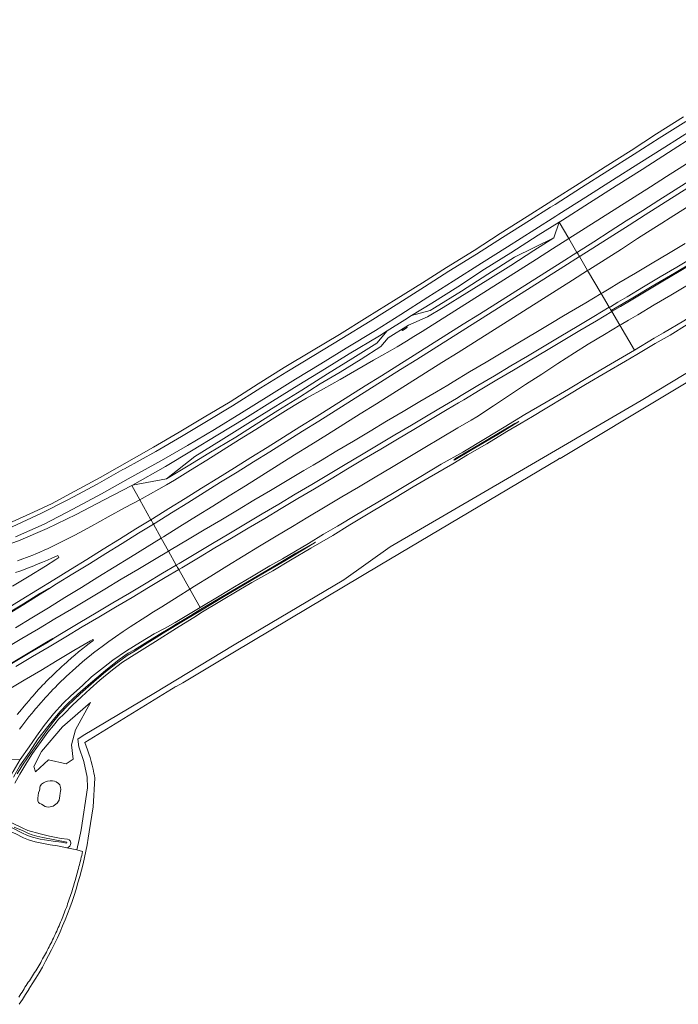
# Model space of a CAD drawing. Header units: metres. Extents: x 138165 to 154469, y 480134 to 494189.
# Tile 944 of 1056: x 150411 to 150888, y 488773 to 489487. Entities that reach past the tile are written whole.
import ezdxf

# ---------------------------------------------------------------- set-up
doc = ezdxf.new("R2010")
doc.units = ezdxf.units.M
doc.header["$LTSCALE"] = 0.001
doc.header["$MEASUREMENT"] = 0
doc.layers.add('TOP-L-topo objecten vlak', color=7, linetype='Continuous', lineweight=0)
doc.layers.add('TOP-L-water beschoeiing', color=7, linetype='Continuous', lineweight=0)

msp = doc.modelspace()

# ---------------------------------------------------------------- linework, layer by layer
at = {"layer": 'TOP-L-topo objecten vlak', "flags": 128}
for points in [[(151120.9, 489544.31), (151112.1, 489538.49), (151092.8, 489525.8), (151072.43, 489512.84), (151053.75, 489500.81), (151033.54, 489488.16), (151014.79, 489475.79), (150995.01, 489463.09), (150976.2, 489450.98), (150956.27, 489438.24), (150939, 489427.01), (150919.04, 489414.45), (150901.03, 489403.07), (150881.39, 489390.61), (150862.37, 489378.15), (150843.45, 489366.25), (150824.14, 489354.06), (150804.51, 489341.53), (150802.13, 489340.05)], [(150809.17, 489328.08), (150809.2, 489328.09), (150821.01, 489335.59), (150832.82, 489343.09), (150844.63, 489350.6), (150856.43, 489358.12), (150868.23, 489365.64), (150880.02, 489373.16), (150891.83, 489380.69), (150903.61, 489388.22), (150915.39, 489395.74), (150927.15, 489403.28), (150938.93, 489410.85), (150950.71, 489418.42), (150962.49, 489425.99), (150974.27, 489433.55), (150986.04, 489441.12), (150997.8, 489448.69), (151009.57, 489456.27), (151021.33, 489463.84), (151033.09, 489471.42), (151044.84, 489479.01), (151056.59, 489486.6), (151068.34, 489494.2)], [(150452.43, 488884.98), (150454.07, 488892.47), (150455.44, 488899.63), (150460.11, 488929.89), (150459.81, 488937.73), (150457.48, 488949), (150453.85, 488959.57), (150452.94, 488965.13), (150456.87, 488968), (150508.13, 488998.28), (150566.41, 489033.64), (150645.97, 489080.68), (150679.62, 489104.56), (150767.63, 489155.99), (150861.56, 489210.69), (150925.1, 489249.09), (151038.43, 489315.02), (151147.94, 489379.94), (151149.66, 489380.96), (151188.8, 489404.17), (151253.9, 489442.76), (151259.81, 489446.26), (151259.61, 489446.6)], [(150892.21, 489416.33), (150872.6, 489403.96), (150854.29, 489392.1), (150835.38, 489380.19), (150816.67, 489368.1), (150797.5, 489356), (150794.05, 489353.78), (150778.9, 489344.06), (150759.21, 489331.81), (150740.37, 489319.61), (150720.44, 489307.28), (150702.9, 489296.03), (150683.87, 489284.18), (150662.91, 489271.1), (150642.83, 489258.62), (150622.43, 489246.41), (150602.65, 489234.61), (150583.92, 489222.95), (150563.44, 489209.74), (150544.67, 489198.65), (150526.49, 489187.73), (150507.88, 489176.9), (150469.28, 489154.85), (150442.03, 489140.3), (150434.49, 489136.2), (150420.86, 489129.72), (150405.51, 489122.84)], [(150893.92, 489413.06), (150874.66, 489400.88), (150856.43, 489389.3), (150837.27, 489377.23), (150818.33, 489365.17), (150799.2, 489352.9), (150795.81, 489350.79), (150780.53, 489341.25), (150760.98, 489328.95), (150742.23, 489316.82), (150722.18, 489304.41), (150704.35, 489293.09), (150685.86, 489281.34), (150664.93, 489268.25), (150644.6, 489255.77), (150624.18, 489243.47), (150604.5, 489231.56), (150585.84, 489219.99), (150565.14, 489206.91), (150546.37, 489195.47), (150528.29, 489184.76), (150509.65, 489173.86), (150486.89, 489161.27), (150485.8, 489160.66), (150467, 489150.22), (150446.21, 489139.05), (150426.7, 489128.96), (150405.35, 489119.19)], [(150407.75, 489111.88), (150428.55, 489121.18), (150449.49, 489131.94), (150470.3, 489143.18), (150489.55, 489153.95), (150489.63, 489154), (150513.78, 489167.3), (150532.62, 489178.2), (150552.05, 489189.81), (150571.8, 489201.84), (150591.48, 489214.13), (150610.78, 489226.16), (150629.16, 489237.45), (150647.75, 489248.79), (150668.92, 489261.56), (150687.2, 489273.18), (150706.77, 489285.68), (150725.26, 489297.27), (150745.72, 489310.22), (150764.51, 489322.15), (150784.56, 489334.79), (150799.63, 489344.3), (150801.9, 489345.73), (150821.55, 489358.07), (150840.88, 489370.51), (150859.92, 489382.52), (150878.77, 489394.47), (150898.48, 489406.91)], [(150898.03, 489370.94), (150886.23, 489363.41), (150874.43, 489355.91), (150862.67, 489348.43), (150850.8, 489340.9), (150838.99, 489333.39), (150827.18, 489325.88), (150815.37, 489318.37), (150815.01, 489318.15)], [(150816.84, 489315.04), (150817.31, 489315.34), (150829.13, 489322.84), (150840.94, 489330.34), (150852.75, 489337.84), (150864.56, 489345.34), (150876.36, 489352.84), (150888.17, 489360.37), (150899.97, 489367.91)], [(150989.09, 489365.02), (150975.2, 489356.68), (150958.71, 489346.78), (150943.19, 489337.48), (150928.67, 489328.79), (150914.73, 489320.47), (150899.4, 489311.33), (150885.7, 489303.17), (150869.56, 489293.56), (150855.61, 489285.26), (150839.88, 489275.89)], [(150840.27, 489275.22), (150841.08, 489275.7), (150846.45, 489278.9), (150853.15, 489282.88), (150865.17, 489290.03), (150877.2, 489297.19), (150889.22, 489304.35), (150901.26, 489311.52), (150913.3, 489318.7), (150925.34, 489325.89), (150937.36, 489333.08), (150949.39, 489340.28), (150961.41, 489347.49), (150973.43, 489354.72), (150985.62, 489362.06), (150989.48, 489364.38)], [(150894.4, 489350.59), (150882.6, 489343.08), (150876.53, 489339.22), (150870.79, 489335.56), (150859, 489328.08), (150847.18, 489320.57), (150835.36, 489313.04), (150823.54, 489305.52), (150822.74, 489305.01)], [(150695.01, 489272.25), (150709.76, 489281.34), (150728.54, 489293.21), (150748.02, 489306.03), (150766.98, 489317.87), (150786.86, 489330.54), (150802.13, 489340.05)], [(150802.13, 489340.05), (150798.31, 489328.72)], [(150802.13, 489340.05), (150809.17, 489328.08)], [(150497.99, 489138.84), (150499.73, 489139.8), (150511.78, 489146.43), (150517.47, 489149.7), (150523.13, 489153.08), (150534.7, 489160.21), (150546.58, 489167.59), (150558.46, 489174.98), (150570.33, 489182.38), (150582.2, 489189.82), (150594.07, 489197.24), (150605.63, 489204.45), (150612.33, 489208.53), (150618.91, 489212.33), (150631.1, 489219.15), (150643.21, 489226.04), (150655.35, 489232.97), (150667.49, 489239.91), (150679.62, 489246.85), (150684.65, 489249.74), (150691.3, 489253.72), (150696.79, 489257.12), (150702.79, 489260.89), (150714.59, 489268.34), (150726.42, 489275.79), (150738.25, 489283.26), (150750.09, 489290.69), (150761.92, 489298.17), (150773.74, 489305.65), (150785.56, 489313.13), (150797.38, 489320.59), (150809.17, 489328.08)], [(150798.31, 489328.72), (150783.75, 489319.43), (150766.96, 489308.59), (150750.39, 489298.32), (150735.05, 489288.84), (150718.03, 489278.11), (150706.6, 489271.29), (150692.87, 489265.42), (150678.07, 489256.06), (150672.68, 489249.79), (150658.41, 489240.74), (150643.3, 489231.32), (150628.79, 489222.74), (150613.7, 489213.15), (150598.03, 489203.52), (150582.27, 489193.48), (150567.51, 489184.06), (150548.04, 489172.49), (150533.03, 489163.43), (150517.24, 489153.98)], [(150695.01, 489272.25), (150708.58, 489276.06), (150711.74, 489277.82), (150731.24, 489290.08), (150750.3, 489302.23), (150769.66, 489314.57), (150798.31, 489328.72)], [(150809.17, 489328.08), (150815.01, 489318.15)], [(150832.57, 489288.31), (150833.49, 489288.87), (150838.32, 489291.74), (150845.38, 489295.95), (150857.41, 489303.11), (150869.44, 489310.27), (150881.47, 489317.42), (150893.5, 489324.61)], [(150815.01, 489318.15), (150803.55, 489310.86), (150791.73, 489303.36), (150779.9, 489295.87), (150768.08, 489288.39), (150756.24, 489280.9), (150744.41, 489273.44), (150732.57, 489265.98), (150720.73, 489258.53), (150708.89, 489251.07), (150697.04, 489243.62), (150685.2, 489236.17), (150673.34, 489228.72), (150661.49, 489221.28), (150649.63, 489213.84), (150637.77, 489206.41), (150625.91, 489198.98), (150614.04, 489191.56), (150602.17, 489184.14), (150590.3, 489176.72), (150578.42, 489169.32), (150566.54, 489161.92), (150554.66, 489154.53), (150542.78, 489147.15), (150530.89, 489139.76), (150519, 489132.38), (150507.11, 489124.99), (150506.08, 489124.35)], [(150816.84, 489315.04), (150816.42, 489315.75), (150816.06, 489316.37), (150815.78, 489316.84), (150815.41, 489317.47), (150815.01, 489318.15)], [(150410.49, 488773.04), (150412.87, 488776.61), (150415.18, 488780.23), (150417.44, 488783.88), (150417.45, 488783.9), (150420.03, 488787.88), (150422.54, 488791.91), (150424.98, 488795.97), (150427.35, 488800.07), (150429.66, 488804.21), (150431.9, 488808.39), (150434.06, 488812.61), (150436.16, 488816.86), (150438.19, 488821.14), (150440.14, 488825.46), (150442.03, 488829.81), (150443.84, 488834.19), (150445.58, 488838.6), (150447.24, 488843.04), (150448.83, 488847.5), (150450.35, 488851.99), (150451.79, 488856.51), (150453.16, 488861.05), (150454.45, 488865.61), (150455.67, 488870.19), (150456.81, 488874.79), (150457.87, 488879.41), (150458.86, 488884.05), (150459.77, 488888.7), (150460.6, 488893.36), (150461.36, 488898.04), (150464.06, 488916.23), (150465.35, 488936.92), (150465.33, 488936.96), (150465.04, 488938.8), (150464.72, 488940.63), (150464.15, 488943.49), (150463.5, 488946.33), (150462.78, 488949.15), (150461.98, 488951.95), (150461.1, 488954.73), (150460.15, 488957.49), (150459.13, 488960.22), (150458.03, 488962.92), (150521.09, 489001.49), (150523.38, 489002.89), (150523.43, 489003.13), (150524.09, 489003.49), (150524.48, 489003.46), (150529.18, 489006.18), (150566.67, 489028.51), (150671.93, 489091.28), (150801.68, 489168.16), (150801.85, 489168.54), (150802.36, 489168.83), (150802.73, 489168.71), (151040.66, 489311.47)], [(150507.86, 489121.16), (150509.04, 489121.89), (150520.93, 489129.28), (150532.83, 489136.66), (150544.71, 489144.05), (150556.6, 489151.44), (150568.48, 489158.84), (150580.36, 489166.23), (150592.24, 489173.64), (150604.11, 489181.05), (150615.98, 489188.47), (150627.85, 489195.89), (150639.71, 489203.31), (150651.57, 489210.74), (150663.43, 489218.19), (150675.29, 489225.64), (150687.14, 489233.12), (150698.99, 489240.59), (150710.84, 489248.06), (150722.68, 489255.52), (150734.52, 489262.98), (150746.36, 489270.44), (150758.19, 489277.92), (150770.03, 489285.4), (150781.84, 489292.86), (150793.67, 489300.36), (150805.49, 489307.85), (150816.84, 489315.04)], [(150822.74, 489305.01), (150816.84, 489315.04)], [(150899.45, 489314.66), (150887.42, 489307.47), (150875.38, 489300.29), (150863.34, 489293.12), (150851.31, 489285.96), (150844.65, 489281.99), (150839.22, 489278.76), (150838.45, 489278.31)], [(150822.74, 489305.01), (150811.72, 489298.01), (150799.89, 489290.5), (150788.06, 489283.01), (150776.23, 489275.53), (150764.39, 489268.05), (150752.55, 489260.57), (150740.71, 489253.1), (150728.84, 489245.64), (150717, 489238.19), (150705.14, 489230.75), (150693.28, 489223.29), (150681.43, 489215.85), (150669.58, 489208.41), (150657.72, 489200.97), (150645.85, 489193.53), (150633.98, 489186.1), (150622.11, 489178.68), (150610.24, 489171.26), (150598.36, 489163.83), (150586.48, 489156.42), (150574.6, 489149.01), (150562.71, 489141.61), (150550.83, 489134.21), (150539.03, 489126.87), (150527.05, 489119.41), (150515.15, 489112.03), (150513.52, 489111.02)], [(150822.74, 489305.01), (150832.57, 489288.31)], [(150895.14, 489294.42), (150882.97, 489287.17), (150871.04, 489280.07), (150859.05, 489272.94), (150852.33, 489268.94), (150846.94, 489265.74), (150846.13, 489265.26)], [(150856.67, 489247.34), (150870.96, 489255.84), (150877.8, 489259.89), (150892.5, 489268.57), (150901.32, 489274.01), (150912.58, 489280.56), (150927.74, 489289.75), (150936.08, 489294.7), (150944.69, 489299.9)], [(150518.82, 489101.53), (150520.67, 489102.64), (150532.66, 489109.78), (150544.68, 489116.94), (150556.71, 489124.11), (150568.76, 489131.28), (150580.77, 489138.42), (150592.82, 489145.59), (150604.85, 489152.74), (150616.88, 489159.9), (150623.71, 489163.95), (150628.92, 489167.06), (150640.94, 489174.22), (150652.97, 489181.38), (150665.01, 489188.55), (150677, 489195.68), (150689.03, 489202.84), (150701.05, 489209.97), (150713.1, 489217.11), (150721.27, 489221.97), (150725.14, 489224.27), (150737.16, 489231.44), (150749.15, 489238.59), (150761.19, 489245.78), (150773.24, 489252.94), (150785.27, 489260.11), (150797.29, 489267.28), (150804.13, 489271.36), (150809.29, 489274.43), (150821.35, 489281.62), (150826.95, 489284.96), (150832.57, 489288.31)], [(150832.57, 489288.31), (150838.45, 489278.31)], [(150838.45, 489278.31), (150827.26, 489271.64), (150815.23, 489264.48), (150803.21, 489257.32), (150791.18, 489250.16), (150779.16, 489243), (150767.13, 489235.83), (150755.11, 489228.68), (150743.08, 489221.53), (150731.05, 489214.39), (150727.53, 489212.29), (150719.03, 489207.24), (150707, 489200.08), (150694.95, 489192.92), (150682.92, 489185.77), (150670.9, 489178.61), (150658.87, 489171.45), (150646.85, 489164.29), (150634.82, 489157.13), (150622.79, 489149.97), (150610.77, 489142.81), (150598.74, 489135.65), (150586.71, 489128.49), (150574.68, 489121.32), (150562.67, 489114.16), (150550.64, 489106.99), (150538.62, 489099.83), (150526.59, 489092.67), (150524.47, 489091.41)], [(150526.25, 489088.22), (150528.46, 489089.54), (150540.49, 489096.69), (150552.52, 489103.85), (150564.54, 489111.02), (150576.57, 489118.17), (150588.6, 489125.33), (150600.62, 489132.48), (150612.65, 489139.64), (150624.68, 489146.81), (150636.79, 489154.03), (150648.7, 489161.14), (150660.72, 489168.35), (150672.75, 489175.51), (150684.77, 489182.66), (150696.8, 489189.82), (150708.83, 489196.97), (150720.84, 489204.14), (150729.17, 489209.1), (150732.89, 489211.31), (150744.92, 489218.47), (150756.93, 489225.63), (150768.95, 489232.78), (150780.98, 489239.93), (150793, 489247.08), (150805.02, 489254.23), (150817.05, 489261.4), (150829.07, 489268.56), (150840.27, 489275.22)], [(150839.88, 489275.89), (150839.36, 489276.76), (150839.1, 489277.21), (150838.86, 489277.61), (150838.45, 489278.31)], [(150840.27, 489275.22), (150839.88, 489275.89)], [(150840.27, 489275.22), (150846.13, 489265.26)], [(150677.33, 489261.14), (150690.13, 489269.24), (150695.01, 489272.25)], [(150894.99, 489265.8), (150882.52, 489258.16), (150871.8, 489251.97), (150858.53, 489244.17), (150850.19, 489239.33), (150836.79, 489231.5), (150821.31, 489222.24), (150807.19, 489213.83), (150791.91, 489204.73), (150782.82, 489199.07), (150774.5, 489194.43), (150764.2, 489188.2), (150749.55, 489179.36), (150735.59, 489171.44), (150724.88, 489164.92), (150707.78, 489154.98), (150696.17, 489148.11), (150682.73, 489139.91), (150666.04, 489130.06), (150650.41, 489120.59), (150637.9, 489112.97), (150622, 489103.68), (150607.16, 489094.94), (150594.34, 489087.32), (150579.26, 489078.74), (150569.73, 489073.14), (150555.93, 489064.97), (150543.42, 489057.47), (150537.07, 489053.5), (150529.69, 489048.9), (150524.65, 489045.73), (150509.46, 489035.94), (150495.77, 489027.64), (150485.44, 489021.01), (150478.14, 489015.44), (150468.92, 489007.96), (150462.05, 489001.74), (150455.8, 488996.02), (150449.17, 488989.8), (150443.09, 488983.72), (150439.11, 488979.63), (150435.33, 488975.09), (150431.34, 488970.25), (150426.53, 488963.47), (150420.19, 488954.88), (150416.04, 488948.31), (150411.07, 488939.86), (150407.3, 488933.37)], [(150492.64, 489149.33), (150516.58, 489163.02), (150535.38, 489174.21), (150554.52, 489185.81), (150574.09, 489197.59), (150594.22, 489210.19), (150613.25, 489222.11), (150631.97, 489233.48), (150649.92, 489244.6), (150671.83, 489257.66), (150677.33, 489261.14)], [(150517.24, 489153.98), (150537.86, 489170.23), (150556.93, 489182.11), (150576.45, 489194.08), (150596.64, 489206.6), (150615.56, 489218.35), (150634.16, 489230.12), (150652.57, 489241.42), (150669.97, 489252.23), (150677.33, 489261.14)], [(150846.13, 489265.26), (150834.99, 489258.63), (150823.05, 489251.57), (150813.12, 489245.4), (150801.22, 489237.61), (150789.44, 489229.88), (150777.78, 489222.25), (150766.02, 489214.53), (150754.51, 489206.95), (150742.31, 489198.95), (150738.24, 489196.46), (150728.69, 489190.83), (150716.16, 489183.44), (150704.66, 489176.61), (150692.63, 489169.46), (150680.61, 489162.29), (150668.58, 489155.13), (150656.55, 489147.99), (150644.53, 489140.84), (150632.5, 489133.69), (150619.84, 489126.16), (150608.61, 489119.47), (150596.81, 489112.39), (150584.82, 489105.14), (150572.91, 489097.87), (150561.15, 489090.65), (150549.4, 489083.4), (150537.59, 489076.05), (150534.22, 489073.94)], [(150688.03, 489262.2), (150691.34, 489264.3), (150691.83, 489263.57), (150688.52, 489261.44), (150688.03, 489262.2)], [(150846.13, 489265.26), (150856.67, 489247.34)], [(150541.65, 489060.64), (150555.5, 489068.9), (150566.68, 489075.68), (150578.98, 489082.94), (150592.19, 489090.84), (150601.46, 489096.08), (150620.31, 489107.01), (150631.32, 489113.74), (150641.28, 489119.68), (150655.34, 489128.05), (150665.31, 489133.93), (150681.26, 489143.3), (150701.76, 489155.65), (150716.59, 489164.52), (150732.12, 489173.41), (150748.59, 489183.16), (150762.17, 489191.53), (150777.3, 489200.53), (150792.75, 489209.65), (150808.79, 489218.88), (150824.08, 489228.11), (150839.24, 489236.99), (150856.67, 489247.34)], [(150772.92, 489195.43), (150769.88, 489194.04), (150756.93, 489186.3), (150739.74, 489176.2), (150727.04, 489168.68), (150725.6, 489167.54), (150726.55, 489167.84), (150739.06, 489175.19), (150757.7, 489186.22), (150772.92, 489195.43)], [(150517.24, 489153.98), (150492.64, 489149.33)], [(150492.25, 489149.12), (150472.21, 489138.65), (150451.8, 489128.14), (150430.75, 489117.95), (150409.95, 489109.11), (150388.53, 489101.59), (150366.99, 489096.9), (150343.8, 489093.68), (150320.65, 489092.48), (150296.51, 489092.66), (150278.87, 489094.72), (150265.29, 489096.64), (150240.67, 489100.4), (150217.09, 489104.03), (150193.31, 489106.68), (150173.52, 489106.01), (150150.8, 489102.63), (150129.7, 489096.98), (150113.59, 489090.87)], [(150492.64, 489149.33), (150492.25, 489149.12)], [(150497.99, 489138.84), (150492.25, 489149.12)], [(150409.24, 489094.46), (150413.08, 489095.87), (150415.83, 489096.92), (150417.8, 489097.68), (150420.32, 489098.68), (150422.61, 489099.61), (150425.54, 489100.87), (150428.54, 489102.19), (150431.54, 489103.58), (150435.04, 489105.25), (150439.36, 489107.36), (150445.56, 489110.47), (150450.93, 489113.24), (150462.96, 489119.73), (150475.17, 489126.37), (150487.48, 489133.08), (150497.99, 489138.84)], [(150506.08, 489124.35), (150497.99, 489138.84)], [(150506.08, 489124.35), (150495.23, 489117.62), (150483.33, 489110.25), (150471.43, 489102.88), (150459.53, 489095.55), (150447.62, 489088.2), (150435.71, 489080.85), (150423.79, 489073.5), (150411.88, 489066.15), (150399.96, 489058.82)], [(150507.86, 489121.16), (150507.43, 489121.93), (150507.25, 489122.24), (150506.99, 489122.72), (150506.45, 489123.68), (150506.08, 489124.35)], [(150431.95, 489074.25), (150437.67, 489077.77), (150449.52, 489085.07), (150461.43, 489092.42), (150473.34, 489099.77), (150485.24, 489107.13), (150497.14, 489114.52), (150507.86, 489121.16)], [(150513.52, 489111.02), (150507.86, 489121.16)], [(150513.52, 489111.02), (150503.25, 489104.66), (150491.35, 489097.29), (150479.44, 489089.92), (150467.53, 489082.58), (150455.61, 489075.22), (150443.7, 489067.87), (150431.78, 489060.54), (150419.8, 489053.21), (150407.87, 489045.88)], [(150518.82, 489101.53), (150513.52, 489111.02)], [(150589.42, 489086.55), (150603.1, 489094.56), (150617.2, 489102.98), (150625.41, 489108.12), (150611.03, 489100.07), (150594.3, 489089.86), (150576.16, 489079.37), (150558.05, 489068.73), (150542.35, 489059.4), (150534.99, 489054.88), (150529.03, 489051.32), (150524.34, 489048.54), (150520.93, 489046.52), (150511.95, 489041.07), (150501.99, 489034.92), (150494.04, 489030.04), (150489.67, 489027.6), (150483.01, 489022.94), (150473.14, 489015.13), (150466.8, 489009.73), (150460.46, 489004.5), (150453.08, 488997.89), (150445.88, 488991.06), (150439.98, 488984.95), (150435.35, 488979.43), (150431.21, 488974.48), (150424.08, 488965.23), (150417.89, 488955.82), (150411.04, 488945.88), (150406.32, 488937.68)], [(150400.37, 489030.98), (150412.4, 489038.13), (150424.43, 489045.28), (150436.46, 489052.42), (150448.48, 489059.59), (150460.51, 489066.76), (150472.54, 489073.95), (150484.57, 489081.14), (150496.6, 489088.3), (150508.62, 489095.46), (150518.82, 489101.53)], [(150405.76, 489076.06), (150417.67, 489083.4), (150429.56, 489090.74), (150437.1, 489095.42), (150439.27, 489096.86), (150438.43, 489098.38), (150437.58, 489098), (150434.26, 489096.53), (150430.94, 489095.06), (150427.54, 489093.59), (150424.38, 489092.26), (150421.69, 489091.15), (150419.99, 489090.48), (150417.84, 489089.64), (150414.85, 489088.5), (150411.08, 489087.14), (150407.79, 489085.99)], [(150524.47, 489091.41), (150518.82, 489101.53)], [(150408.18, 489017.9), (150420.2, 489025.07), (150432.23, 489032.25), (150444.26, 489039.41), (150456.29, 489046.57), (150468.32, 489053.73), (150480.35, 489060.89), (150492.38, 489068.06), (150504.4, 489075.22), (150516.43, 489082.38), (150526.25, 489088.22)], [(150524.47, 489091.41), (150514.56, 489085.51), (150502.54, 489078.35), (150490.51, 489071.19), (150478.48, 489064.02), (150466.45, 489056.86), (150454.42, 489049.7), (150442.39, 489042.54), (150435.57, 489038.48), (150435.05, 489038.14)], [(150524.47, 489091.41), (150524.88, 489090.68), (150525.13, 489090.23), (150525.38, 489089.78), (150525.85, 489088.93), (150526.25, 489088.22)], [(150534.22, 489073.94), (150526.25, 489088.22)], [(150408.97, 488940.06), (150412.45, 488945.63), (150417.1, 488952.43), (150424.98, 488963.9), (150430.97, 488972.15), (150435.7, 488978.4), (150439.7, 488983.28), (150446.04, 488989.87), (150454.72, 488998.18), (150464.61, 489006.86), (150473.04, 489014.06), (150480.66, 489019.95), (150488.89, 489025.96), (150494.54, 489029.31), (150501.32, 489033.58), (150512.3, 489040.47), (150516.89, 489043.34), (150529.62, 489051), (150542.69, 489058.8), (150558.66, 489068.48), (150589.42, 489086.55)], [(150201.17, 488933.68), (150210.53, 488939.33), (150222.49, 488946.57), (150234.46, 488953.84), (150246.42, 488961.11), (150258.37, 488968.37), (150270.33, 488975.65), (150282.28, 488982.94), (150294.23, 488990.23), (150306.19, 488997.53), (150318.12, 489004.82), (150330.1, 489012.14), (150342.02, 489019.42), (150353.95, 489026.72), (150365.89, 489034.04), (150377.82, 489041.36), (150389.74, 489048.69), (150401.67, 489056.03), (150413.57, 489063.37), (150425.5, 489070.73), (150431.73, 489074.57), (150431.95, 489074.25)], [(150431.95, 489074.25), (150432.02, 489074.14), (150425.67, 489070.28), (150413.85, 489062.93), (150401.93, 489055.58), (150390, 489048.26), (150378.07, 489040.93), (150366.14, 489033.61), (150354.21, 489026.28), (150342.28, 489018.99), (150330.33, 489011.68), (150318.39, 489004.38), (150306.45, 488997.08), (150294.5, 488989.79), (150282.55, 488982.5), (150270.6, 488975.22), (150258.64, 488967.94), (150246.68, 488960.67), (150234.72, 488953.4), (150222.76, 488946.14), (150210.79, 488938.9), (150201.41, 488933.25)], [(150534.22, 489073.94), (150525.85, 489068.7), (150514.03, 489061.27), (150508.02, 489057.46), (150502.45, 489053.92), (150491.11, 489046.64), (150485.95, 489043.2), (150480.46, 489039.48), (150475.55, 489036.03), (150470.63, 489032.47), (150467.93, 489030.44), (150464.43, 489027.75), (150461.52, 489025.46), (150459.42, 489023.75), (150456.47, 489021.27), (150453.94, 489019.12), (150449.14, 489014.88), (150446.95, 489012.87), (150444.63, 489010.74), (150442.58, 489008.8), (150441.13, 489007.43), (150439.99, 489006.33), (150438.49, 489004.82), (150436.54, 489002.8), (150434.92, 489001.13), (150433.49, 488999.63), (150432.41, 488998.49), (150431.18, 488997.17), (150429.54, 488995.37), (150428.13, 488993.79), (150426.36, 488991.79), (150424.61, 488989.76), (150423.35, 488988.3), (150422.23, 488986.96), (150420.89, 488985.33), (150419.75, 488983.95), (150417.62, 488981.32), (150415.32, 488978.43), (150413.81, 488976.5), (150412.42, 488974.73), (150410.65, 488972.39)], [(150541.65, 489060.64), (150534.22, 489073.94)], [(150411.33, 488950.41), (150417.66, 488959.71), (150423.09, 488967.54), (150428.63, 488975.24), (150435.41, 488983.58), (150442.36, 488991.41), (150448, 488996.74), (150456.47, 489004.21), (150463.07, 489010.34), (150471.66, 489017.18), (150478.45, 489022.6), (150488.38, 489029.28), (150498.46, 489035.5), (150508.35, 489041.6), (150516.45, 489045.6), (150523.68, 489049.77), (150541.65, 489060.64)], [(150215.54, 488907.89), (150225.65, 488913.84), (150237.72, 488920.97), (150249.78, 488928.11), (150261.84, 488935.26), (150273.89, 488942.41), (150285.94, 488949.57), (150297.97, 488956.72), (150310.01, 488963.89), (150322.04, 488971.05), (150334.07, 488978.21), (150346.1, 488985.37), (150358.12, 488992.53), (150370.15, 488999.7), (150382.18, 489006.86), (150394.21, 489014.02), (150406.24, 489021.18), (150418.27, 489028.34), (150430.3, 489035.5), (150434.93, 489038.26), (150435.05, 489038.14)], [(150435.05, 489038.14), (150435.25, 489037.94), (150430.52, 489035.13), (150418.49, 489027.97), (150406.46, 489020.81), (150394.43, 489013.64), (150382.4, 489006.48), (150370.38, 488999.32), (150358.35, 488992.15), (150346.32, 488984.98), (150334.3, 488977.82), (150322.24, 488970.66), (150310.22, 488963.51), (150298.2, 488956.35), (150286.16, 488949.2), (150274.11, 488942.04), (150262.07, 488934.89), (150250.01, 488927.73), (150237.95, 488920.59), (150225.88, 488913.46), (150215.76, 488907.5)], [(150409.18, 488983.14), (150411.01, 488985.38), (150414.17, 488989.18), (150415.53, 488990.8), (150417.7, 488993.36), (150419.31, 488995.24), (150420.33, 488996.43), (150421.79, 488998.11), (150422.94, 488999.42), (150424.76, 489001.46), (150426.35, 489003.17), (150427.53, 489004.43), (150428.53, 489005.47), (150430.54, 489007.47), (150432.22, 489009.11), (150434.21, 489011.02), (150436.07, 489012.8), (150437.53, 489014.2), (150439.68, 489016.23), (150441.7, 489018.11), (150442.92, 489019.22), (150445.24, 489021.29), (150448.73, 489024.36), (150450.82, 489026.16), (150453.58, 489028.46), (150456.69, 489030.97), (150459.19, 489032.95), (150461.33, 489034.61), (150463.93, 489036.59), (150464.33, 489036.89), (150463.83, 489037.59), (150462.21, 489036.62), (150450.18, 489029.47), (150438.15, 489022.31), (150426.12, 489015.14), (150414.09, 489007.98), (150402.07, 489000.82)], [(150451.4, 488972.04), (150448.35, 488961.07), (150449.57, 488950.71), (150444.7, 488947.26), (150431.9, 488950.31), (150422.35, 488941.57), (150421.13, 488945.43), (150426.62, 488956.4), (150442.05, 488974.07), (150462.16, 488991.74), (150451.4, 488972.04)], [(150411.33, 488950.41), (150406.15, 488941.92), (150400.83, 488931.68), (150397.84, 488925.9), (150394.45, 488919.49), (150391.77, 488913.85), (150390.98, 488911.67), (150390.82, 488909.5), (150391, 488907.66), (150392.27, 488905.42), (150395.41, 488902.52), (150400.12, 488899.88), (150407.51, 488896.96), (150413.72, 488893.82), (150417.33, 488892.29), (150422.09, 488890.74), (150426.95, 488889.77), (150433.05, 488888.54), (150438.36, 488887.81), (150444.97, 488886.58)], [(150398.86, 488950), (150411.33, 488950.41)], [(150438.92, 488933.22), (150440.06, 488932.06), (150440.52, 488930.2), (150440.62, 488928.86), (150440.57, 488927.51), (150440.17, 488926.12), (150440.02, 488924.07), (150439.61, 488921.06), (150438.03, 488918.82), (150435.26, 488916.7), (150432.08, 488915.93), (150430.45, 488916.11), (150429.36, 488916.5), (150426.61, 488918.12), (150425.41, 488918.7), (150424.62, 488919.41), (150424.07, 488920.66), (150423.96, 488922.41), (150424.17, 488924.52), (150424.62, 488926.32), (150425.31, 488927.97), (150425.59, 488929.21), (150425.56, 488930.38), (150425.74, 488931.29), (150426.71, 488932.59), (150428.08, 488933.63), (150429.55, 488934.39), (150431.17, 488934.85), (150432.9, 488935.13), (150434.73, 488935.1), (150436.15, 488934.77), (150437.42, 488934.24), (150438.92, 488933.22)], [(150405.21, 488904.67), (150412.58, 488901.07), (150416.78, 488898.97), (150425.68, 488896.64), (150432.41, 488894.98), (150441.06, 488893.31), (150445.56, 488892.85), (150446.86, 488892.23), (150447.42, 488891.61), (150448.06, 488890.2), (150447.94, 488889.67), (150447.78, 488888.87), (150447.2, 488887.77), (150446.33, 488886.99), (150444.97, 488886.58)], [(150405.34, 488900.86), (150412.5, 488897.29), (150416.61, 488895.38), (150420.07, 488894.11), (150425.65, 488892.73), (150435.21, 488891.35), (150441.25, 488890.51), (150444.84, 488889.88), (150445.13, 488890.64), (150436.41, 488892.19), (150427.79, 488893.85), (150423.39, 488894.92), (150419.95, 488895.78), (150417.17, 488896.8), (150413.35, 488898.85), (150406.95, 488901.54)], [(150452.43, 488884.98), (150456.47, 488883.77), (150456.17, 488882.4), (150455.86, 488881.03), (150455.54, 488879.67), (150455.22, 488878.3), (150454.89, 488876.94), (150454.56, 488875.58), (150454.22, 488874.22), (150453.87, 488872.86), (150453.51, 488871.51), (150453.15, 488870.15), (150452.79, 488868.8), (150452.41, 488867.45), (150452.03, 488866.1), (150451.64, 488864.75), (150451.25, 488863.41), (150450.85, 488862.06), (150450.46, 488860.7), (150450.06, 488859.34), (150449.66, 488857.98), (150449.25, 488856.62), (150448.83, 488855.27), (150448.4, 488853.92), (150447.96, 488852.57), (150447.52, 488851.22), (150447.07, 488849.88), (150446.62, 488848.53), (150446.15, 488847.2), (150445.68, 488845.86), (150445.2, 488844.52), (150444.72, 488843.19), (150444.22, 488841.86), (150443.72, 488840.54), (150443.21, 488839.21), (150442.7, 488837.89), (150442.18, 488836.57), (150441.65, 488835.26), (150441.11, 488833.95), (150440.57, 488832.64), (150440.02, 488831.33), (150439.46, 488830.03), (150438.89, 488828.73), (150438.32, 488827.43), (150437.74, 488826.14), (150437.15, 488824.85), (150436.56, 488823.56), (150435.96, 488822.28), (150435.35, 488821), (150434.73, 488819.72), (150434.11, 488818.44), (150433.48, 488817.17), (150432.85, 488815.91), (150432.2, 488814.64), (150431.55, 488813.38), (150430.89, 488812.13), (150430.23, 488810.88), (150429.56, 488809.63), (150428.88, 488808.38), (150428.2, 488807.14), (150427.51, 488805.9), (150426.81, 488804.67), (150426.11, 488803.44), (150425.39, 488802.21), (150424.67, 488800.99), (150423.95, 488799.77), (150423.22, 488798.56), (150422.48, 488797.34), (150421.74, 488796.14), (150420.98, 488794.94), (150420.23, 488793.74), (150419.46, 488792.54), (150418.69, 488791.35), (150417.91, 488790.17), (150417.13, 488788.99), (150416.34, 488787.81), (150415.54, 488786.64), (150414.74, 488785.47), (150414.02, 488784.27), (150413.3, 488783.07), (150412.57, 488781.87), (150411.84, 488780.68), (150411.1, 488779.49), (150410.35, 488778.31)], [(150444.97, 488886.58), (150452.43, 488884.98)]]:
    msp.add_lwpolyline(points, dxfattribs=at)
at = {"layer": 'TOP-L-water beschoeiing', "flags": 128}
for points in [[(150671.93, 489091.28), (150801.68, 489168.16), (150801.85, 489168.54), (150802.36, 489168.83), (150802.73, 489168.71)], [(150566.67, 489028.51), (150671.93, 489091.28)], [(150521.09, 489001.49), (150523.38, 489002.89), (150523.43, 489003.13), (150524.09, 489003.49), (150524.48, 489003.46), (150529.18, 489006.18), (150566.67, 489028.51)], [(150458.03, 488962.92), (150521.09, 489001.49)], [(150464.72, 488940.63), (150464.15, 488943.49), (150463.5, 488946.33), (150462.78, 488949.15), (150461.98, 488951.95), (150461.1, 488954.73), (150460.15, 488957.49), (150459.13, 488960.22), (150458.03, 488962.92)]]:
    msp.add_lwpolyline(points, dxfattribs=at)

doc.saveas('drawing.dxf')
